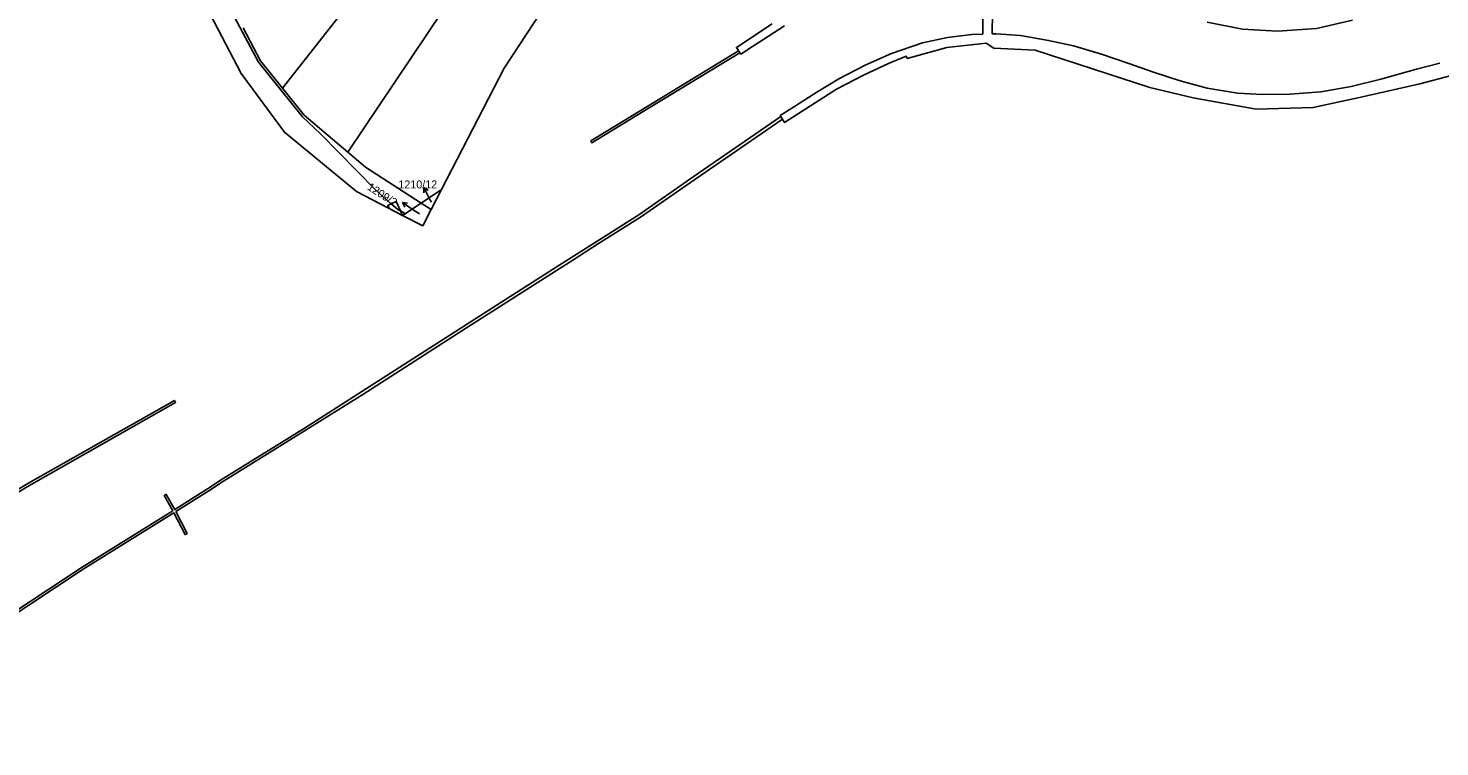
# Model space of a CAD drawing. Extents: x -756746 to -753363, y -1166406 to -1161727.
# Drawn here: x -754177.2 to -753877.4, y -1163926.5 to -1163774 of the extents above; entities that cross this region are included whole.
import ezdxf

# ---------------------------------------------------------------- set-up
doc = ezdxf.new("R2010")
doc.units = 0
for name, color, linetype in [('Hranice kat_území', 7, 'Continuous'), ('Hranice parcel', 7, 'Continuous'), ('Parcelní čísla', 7, 'Continuous'), ('Pop  PČ popisy', 7, 'Continuous'), ('Věcná břemena k části', 7, 'Continuous')]:
    doc.layers.add(name, color=color, linetype=linetype)

msp = doc.modelspace()

# ---------------------------------------------------------------- linework, layer by layer
at = {"layer": 'Hranice kat_území'}
msp.add_lwpolyline([(-754140.95, -1163766.35), (-754131.98, -1163783.67), (-754122.8, -1163796.1), (-754107.48, -1163808.71), (-754097.71, -1163813.74), (-754093.4, -1163815.95), (-754091.62, -1163812.53), (-754089.43, -1163808.29), (-754076.08, -1163782.49), (-754034.59, -1163719.35)], dxfattribs=at)
at = {"layer": 'Hranice parcel'}
for p, q in [((-754093.76, -1163811.14), (-754089.43, -1163808.29)), ((-754091.62, -1163812.53), (-754089.43, -1163808.29)), ((-754097.71, -1163813.74), (-754093.76, -1163811.14)), ((-754091.62, -1163812.53), (-754093.76, -1163811.14))]:
    msp.add_line(p, q, dxfattribs=at)
for points in [[(-754123.18, -1163786.74), (-754093.39, -1163748.86), (-754047.52, -1163681.13), (-754027.56, -1163648.39)], [(-754109.33, -1163800.3), (-754079.12, -1163755.27), (-754055.97, -1163719.99), (-754016.39, -1163658.33)], [(-754089.43, -1163808.29), (-754076.08, -1163782.49), (-754034.59, -1163719.35), (-754004.28, -1163669.76)], [(-754097.71, -1163813.74), (-754107.48, -1163808.71), (-754122.8, -1163796.1), (-754131.98, -1163783.67), (-754140.95, -1163766.35)], [(-754131.59, -1163773.94), (-754127.86, -1163780.92), (-754123.18, -1163786.74)], [(-754123.18, -1163786.74), (-754118.58, -1163792.46), (-754109.33, -1163800.3)], [(-754109.33, -1163800.3), (-754105.56, -1163803.5), (-754093.76, -1163811.14)], [(-754097.71, -1163813.74), (-754093.4, -1163815.95), (-754091.62, -1163812.53)]]:
    msp.add_lwpolyline(points, dxfattribs=at)
at = {"layer": 'Pop  PČ popisy'}
for p, q in [((-754091.81, -1163810.51), (-754093.17, -1163807.84)), ((-754093.17, -1163807.84), (-754092.27, -1163808.5)), ((-754093.17, -1163807.84), (-754093.16, -1163808.96)), ((-754095.25, -1163812.68), (-754097.74, -1163811)), ((-754097.74, -1163811), (-754096.63, -1163811.15)), ((-754097.74, -1163811), (-754097.19, -1163811.98)), ((-754094.13, -1163813.42), (-754095.25, -1163812.68)), ((-754091.57, -1163810.97), (-754091.81, -1163810.51))]:
    msp.add_line(p, q, dxfattribs=at)
at = {"layer": 'Věcná břemena k části'}
for points in [[(-754100.13, -1163811.32), (-754100.34, -1163811.15), (-754103.47, -1163808.35), (-754115.1, -1163796.44), (-754118.94, -1163792.81), (-754128.28, -1163781.2), (-754136.89, -1163765.11), (-754147.82, -1163735.62), (-754155.22, -1163705.87), (-754161.11, -1163707.28), (-754156.76, -1163724.77), (-754156.02, -1163727.76), (-754155.62, -1163729.18), (-754153.47, -1163737.48), (-754140.95, -1163766.35), (-754131.98, -1163783.67), (-754122.8, -1163796.1), (-754107.48, -1163808.71), (-754100.55, -1163812.28), (-754100.84, -1163811.65)], [(-754100.13, -1163811.32), (-754100.34, -1163811.15), (-754103.47, -1163808.35), (-754115.1, -1163796.44), (-754118.94, -1163792.81), (-754128.28, -1163781.2), (-754136.89, -1163765.11), (-754147.82, -1163735.62), (-754155.22, -1163705.87), (-754161.11, -1163707.28), (-754156.76, -1163724.77), (-754156.02, -1163727.76), (-754155.62, -1163729.18), (-754153.47, -1163737.48), (-754140.95, -1163766.35), (-754131.98, -1163783.67), (-754122.8, -1163796.1), (-754107.48, -1163808.71), (-754100.55, -1163812.28), (-754100.84, -1163811.65)], [(-754026.03, -1163779.22), (-754026.3, -1163778.81), (-754045.56, -1163790.54), (-754057.73, -1163797.95), (-754057.47, -1163798.37), (-754045.29, -1163790.95)], [(-754100.55, -1163812.28), (-754097.71, -1163813.74), (-754100.55, -1163812.28)], [(-754100.55, -1163812.28), (-754097.71, -1163813.74), (-754100.55, -1163812.28)], [(-754098.68, -1163812.49), (-754098.13, -1163812.8), (-754099.03, -1163810.81), (-754100.13, -1163811.32)], [(-754098.68, -1163812.49), (-754098.13, -1163812.8), (-754099.03, -1163810.81), (-754100.13, -1163811.32)], [(-754097.71, -1163813.74), (-754097.14, -1163813.37), (-754098.13, -1163812.8)], [(-754097.71, -1163813.74), (-754097.14, -1163813.37), (-754098.13, -1163812.8)]]:
    msp.add_lwpolyline(points, close=True, dxfattribs=at)
for points in [[(-753974.33, -1163766.13), (-753974.43, -1163775.3)], [(-753877.31, -1163781.44), (-753882.32, -1163782.7), (-753889.87, -1163784.83), (-753896.21, -1163786.43), (-753902.63, -1163787.52), (-753909.14, -1163788.03), (-753915.11, -1163788.11), (-753920.34, -1163787.84), (-753926.8, -1163786.78), (-753932.5, -1163785.2), (-753938.19, -1163783.39), (-753943.4, -1163781.5), (-753949.24, -1163779.53), (-753955.17, -1163777.77), (-753960.47, -1163776.6), (-753966.42, -1163775.59), (-753971.57, -1163775.25), (-753972.43, -1163775.19), (-753972.33, -1163766.07)], [(-754019.15, -1163773.09), (-754026.77, -1163778.1), (-754025.83, -1163779.53), (-754023.37, -1163777.94), (-754016.56, -1163773.5)], [(-753926.79, -1163772.71), (-753919.29, -1163774.22), (-753911.8, -1163774.63), (-753903.56, -1163774.06), (-753895.92, -1163772.32)], [(-753974.43, -1163775.3), (-753976.74, -1163775.34), (-753981.91, -1163775.98), (-753987.25, -1163777.13), (-753993.85, -1163779.42), (-753999.45, -1163781.9), (-754005, -1163784.79), (-754009.69, -1163787.59), (-754015.03, -1163790.98), (-754017.48, -1163792.56), (-754016.56, -1163794.02), (-754005.51, -1163786.99), (-753999.79, -1163783.97), (-753994.47, -1163781.49), (-753990.72, -1163779.94), (-753990.47, -1163780.44), (-753982.07, -1163778.13), (-753973.69, -1163777.23), (-753972.11, -1163778.29), (-753963.33, -1163778.66), (-753938.97, -1163786.64), (-753929.77, -1163788.8), (-753916.34, -1163791.24), (-753904.24, -1163790.84), (-753898.39, -1163789.61), (-753894.44, -1163788.76), (-753881.59, -1163785.82), (-753873.5, -1163783.7)], [(-754225.51, -1163926.51), (-754203.99, -1163913.63), (-754194.95, -1163908.22), (-754194.39, -1163907.85), (-754165.53, -1163888.83), (-754146.29, -1163876.88), (-754143.91, -1163881.5), (-754143.46, -1163881.27), (-754145.86, -1163876.61), (-754138.88, -1163872.23), (-754135.75, -1163870.14), (-754118.51, -1163859.47), (-754106.17, -1163851.75), (-754084.11, -1163837.59), (-754065.24, -1163825.58), (-754061.55, -1163823.24), (-754056.07, -1163819.75), (-754047.15, -1163814.16), (-754035.58, -1163806.16), (-754017.01, -1163793.31)], [(-754017.01, -1163793.31), (-754017.36, -1163792.75), (-754035.94, -1163805.6), (-754047.51, -1163813.61), (-754062.16, -1163822.91), (-754065.85, -1163825.25), (-754076.83, -1163832.23), (-754106.36, -1163851.12), (-754118.77, -1163859.05), (-754136.03, -1163869.72), (-754139.16, -1163871.81), (-754146.1, -1163876.17), (-754147.89, -1163872.98), (-754148.33, -1163873.22), (-754146.53, -1163876.43), (-754165.79, -1163888.41), (-754195.21, -1163907.8)], [(-754206.53, -1163888.52), (-754176.57, -1163870.83), (-754145.91, -1163853.45), (-754146.16, -1163853.02), (-754176.83, -1163870.39), (-754206.79, -1163888.08)]]:
    msp.add_lwpolyline(points, dxfattribs=at)

# ---------------------------------------------------------------- texts
at = {"layer": 'Parcelní čísla'}
msp.add_text('1209/2', height=1.7, rotation=327, dxfattribs=at).set_placement((-754105.36, -1163808.13))
msp.add_text('1210/12', height=1.7, dxfattribs=at).set_placement((-754098.57, -1163808.03))

doc.saveas('drawing.dxf')
